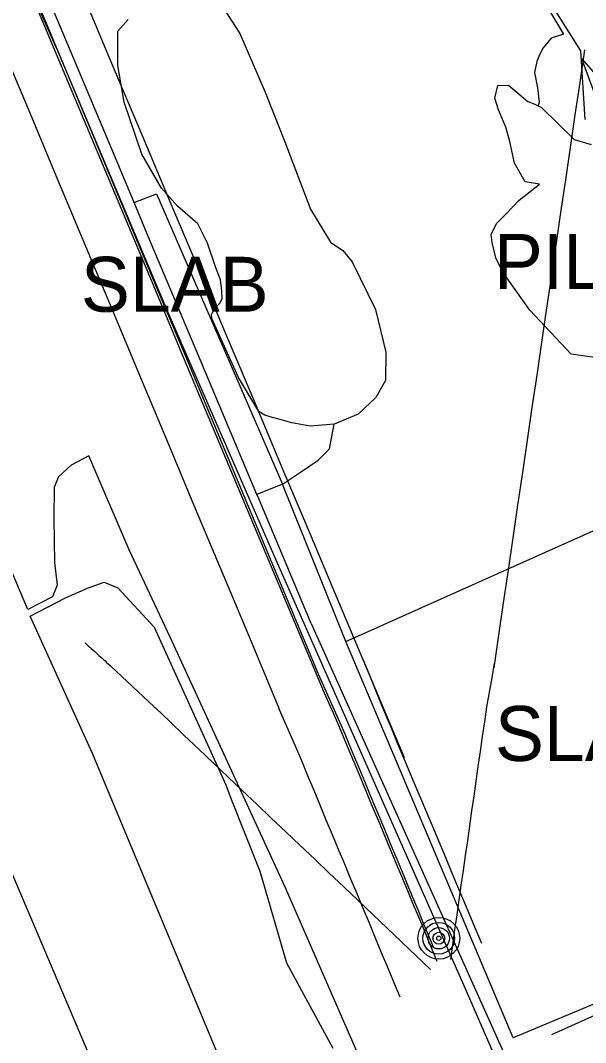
# Model space of a CAD drawing. Extents: x 368532 to 392481, y 10654822 to 10676899.
# Drawn here: x 378513.7 to 378565.2, y 10661427.9 to 10661521 of the extents above; entities that cross this region are included whole.
import ezdxf

# ---------------------------------------------------------------- set-up
doc = ezdxf.new("R2010")
doc.units = 0
for name, color, linetype in [('p_Catenary', 7, 'Continuous'), ('p_dtm retaining wall', 7, 'Continuous'), ('p_dtm slab', 7, 'Continuous'), ('p_dtm stock pile', 7, 'Continuous'), ('p_road general road feature', 7, 'Continuous'), ('p_structure building', 7, 'Continuous'), ('p_utility general pole', 7, 'Continuous')]:
    doc.layers.add(name, color=color, linetype=linetype)

msp = doc.modelspace()

# ---------------------------------------------------------------- linework, layer by layer
at = {"layer": 'p_Catenary'}
for points in [[(378512.099, 10661540.546), (378514.634, 10661534.532), (378517.168, 10661528.518), (378519.703, 10661522.505), (378522.238, 10661516.491), (378524.773, 10661510.477), (378527.307, 10661504.463), (378529.842, 10661498.449), (378532.377, 10661492.435), (378534.912, 10661486.421), (378537.446, 10661480.407), (378539.981, 10661474.393), (378542.516, 10661468.379), (378548.648, 10661453.83)], [(378511.26, 10661532.127), (378513.723, 10661526.238), (378516.187, 10661520.349), (378518.65, 10661514.46), (378521.114, 10661508.571), (378523.578, 10661502.682), (378526.041, 10661496.792), (378528.505, 10661490.903), (378530.968, 10661485.014), (378533.432, 10661479.125), (378535.895, 10661473.236), (378538.359, 10661467.347), (378540.822, 10661461.458)], [(378513.34, 10661526.488), (378515.887, 10661520.42), (378518.433, 10661514.352), (378520.98, 10661508.283), (378523.526, 10661502.215), (378526.073, 10661496.147), (378528.619, 10661490.079), (378531.166, 10661484.01), (378533.712, 10661477.942), (378536.259, 10661471.874), (378538.806, 10661465.806), (378541.352, 10661459.738)], [(378511.852, 10661518.957), (378514.391, 10661512.894), (378516.93, 10661506.832), (378519.468, 10661500.769), (378522.007, 10661494.706), (378524.546, 10661488.644), (378527.085, 10661482.581), (378529.624, 10661476.519), (378532.163, 10661470.456), (378534.701, 10661464.394), (378537.24, 10661458.331)], [(378565.058, 10661518.269), (378564.623, 10661515.307), (378564.188, 10661512.346), (378563.753, 10661509.385), (378563.319, 10661506.424), (378562.884, 10661503.463), (378562.449, 10661500.502), (378562.014, 10661497.541), (378561.579, 10661494.58), (378561.145, 10661491.619), (378560.71, 10661488.658), (378560.275, 10661485.696), (378559.84, 10661482.735), (378559.405, 10661479.774), (378558.971, 10661476.813), (378558.536, 10661473.852), (378558.101, 10661470.891), (378557.666, 10661467.93), (378557.231, 10661464.969), (378556.796, 10661462.008)], [(378519.589, 10661464.268), (378519.729, 10661464.141), (378519.869, 10661464.015), (378520.009, 10661463.889), (378520.149, 10661463.763), (378520.289, 10661463.637), (378520.429, 10661463.511), (378520.569, 10661463.385), (378520.709, 10661463.258), (378520.849, 10661463.132), (378520.988, 10661463.006), (378521.128, 10661462.88), (378521.268, 10661462.754), (378521.408, 10661462.628), (378521.548, 10661462.501), (378521.688, 10661462.375), (378521.828, 10661462.249), (378521.968, 10661462.123), (378525.843, 10661458.485), (378525.983, 10661458.359)], [(378544.878, 10661462.777), (378545.42, 10661461.484), (378546.449, 10661458.906), (378546.992, 10661457.613), (378547.535, 10661456.32), (378548.078, 10661455.027), (378548.621, 10661453.734), (378549.163, 10661452.441), (378549.706, 10661451.148), (378550.249, 10661449.855), (378550.792, 10661448.562), (378551.335, 10661447.269), (378551.878, 10661445.976), (378552.421, 10661444.683), (378552.964, 10661443.39), (378553.507, 10661442.097), (378554.05, 10661440.804), (378554.593, 10661439.511), (378555.136, 10661438.218), (378555.679, 10661436.925)], [(378552.876, 10661435.438), (378553.07, 10661436.791), (378553.264, 10661438.144), (378553.457, 10661439.497), (378553.651, 10661440.85), (378553.845, 10661442.203), (378554.038, 10661443.557), (378554.232, 10661444.91), (378554.426, 10661446.263), (378554.62, 10661447.616), (378554.813, 10661448.969), (378555.007, 10661450.322), (378555.201, 10661451.676), (378555.394, 10661453.029), (378555.588, 10661454.382), (378555.782, 10661455.735), (378555.975, 10661457.088), (378556.169, 10661458.441), (378556.664, 10661461.083), (378556.858, 10661462.436)], [(378540.822, 10661461.458), (378543.229, 10661455.992), (378543.676, 10661454.915), (378544.124, 10661453.838), (378544.571, 10661452.76), (378545.018, 10661451.683), (378545.466, 10661450.606), (378545.913, 10661449.528), (378546.36, 10661448.451), (378546.808, 10661447.374), (378547.255, 10661446.296), (378547.702, 10661445.219), (378548.15, 10661444.142), (378548.597, 10661443.064), (378549.044, 10661441.987), (378549.491, 10661440.91), (378549.939, 10661439.832), (378550.386, 10661438.755), (378550.833, 10661437.678), (378551.281, 10661436.601)], [(378541.352, 10661459.738), (378542.191, 10661457.895), (378542.715, 10661456.64), (378543.239, 10661455.384), (378543.763, 10661454.128), (378544.288, 10661452.872), (378544.812, 10661451.616), (378545.336, 10661450.361), (378545.86, 10661449.105), (378546.384, 10661447.849), (378546.908, 10661446.593), (378547.433, 10661445.337), (378547.957, 10661444.082), (378548.481, 10661442.826), (378549.005, 10661441.57), (378549.529, 10661440.314), (378550.054, 10661439.058), (378550.578, 10661437.803), (378551.102, 10661436.547), (378551.626, 10661435.291)], [(378525.983, 10661458.359), (378527.302, 10661457.105), (378528.621, 10661455.851), (378529.941, 10661454.597), (378531.26, 10661453.343), (378532.58, 10661452.089), (378533.899, 10661450.834), (378535.218, 10661449.58), (378536.538, 10661448.326), (378537.857, 10661447.072), (378539.176, 10661445.818), (378540.496, 10661444.564), (378541.815, 10661443.31), (378543.134, 10661442.056), (378544.454, 10661440.802), (378545.773, 10661439.547), (378547.092, 10661438.293), (378548.412, 10661437.039), (378549.731, 10661435.785), (378551.05, 10661434.531)], [(378548.268, 10661432.024), (378547.709, 10661433.368), (378547.149, 10661434.711), (378546.589, 10661436.055), (378546.03, 10661437.398), (378545.47, 10661438.741), (378544.911, 10661440.085), (378544.351, 10661441.428), (378543.792, 10661442.772), (378543.232, 10661444.115), (378542.673, 10661445.459), (378542.113, 10661446.802), (378541.553, 10661448.145), (378540.994, 10661449.489), (378540.434, 10661450.832), (378539.875, 10661452.176), (378539.315, 10661453.519), (378538.756, 10661454.862), (378537.511, 10661457.68), (378537.24, 10661458.331)]]:
    msp.add_lwpolyline(points, dxfattribs=at)
at = {"layer": 'p_dtm retaining wall'}
for p, q in [((378556.325, 10661531.539), (378564.697, 10661518.185)), ((378520.245, 10661513.418), (378516.606, 10661522.072)), ((378564.697, 10661518.185), (378565.091, 10661511.926)), ((378522.011, 10661509.219), (378520.245, 10661513.418)), ((378524.05, 10661504.37), (378522.011, 10661509.219)), ((378525.372, 10661501.226), (378524.05, 10661504.37)), ((378529.878, 10661490.511), (378525.372, 10661501.226)), ((378535.225, 10661477.796), (378529.878, 10661490.511)), ((378535.273, 10661477.682), (378535.225, 10661477.796)), ((378540.164, 10661466.05), (378535.273, 10661477.682)), ((378540.164, 10661466.05), (378557.943, 10661426.449)), ((378567.186, 10661430.881), (378562.073, 10661428.58))]:
    msp.add_line(p, q, dxfattribs=at)
at = {"layer": 'p_dtm slab'}
for p, q in [((378566.569, 10661512.692), (378564.808, 10661517.467)), ((378564.808, 10661517.467), (378567.972, 10661513.82)), ((378524.05, 10661504.37), (378526.084, 10661505.173)), ((378526.084, 10661505.173), (378537.574, 10661478.714)), ((378543.331, 10661464.41), (378578.743, 10661480.25)), ((378537.574, 10661478.714), (378535.225, 10661477.796)), ((378558.561, 10661428.295), (378543.331, 10661464.41)), ((378572.47, 10661434.16), (378558.561, 10661428.295))]:
    msp.add_line(p, q, dxfattribs=at)
at = {"layer": 'p_dtm stock pile'}
for p, q in [((378531.932, 10661522.428), (378533.676, 10661519.772)), ((378522.555, 10661519.971), (378523.496, 10661521.024)), ((378522.573, 10661516.838), (378522.555, 10661519.971)), ((378533.676, 10661519.772), (378535.994, 10661514.435)), ((378523.137, 10661513.526), (378522.573, 10661516.838)), ((378556.896, 10661513.879), (378557.185, 10661515.033)), ((378557.185, 10661515.033), (378558.139, 10661515.047)), ((378558.139, 10661515.047), (378559.916, 10661513.576)), ((378535.994, 10661514.435), (378537.776, 10661509.909)), ((378524.74, 10661508.791), (378523.137, 10661513.526)), ((378557.223, 10661512.825), (378556.896, 10661513.879)), ((378559.916, 10661513.576), (378560.532, 10661513.337)), ((378560.532, 10661513.337), (378560.841, 10661513.168)), ((378560.841, 10661513.168), (378561.149, 10661513.014)), ((378557.891, 10661511.231), (378557.223, 10661512.825)), ((378561.149, 10661513.014), (378564.133, 10661510.12)), ((378558.263, 10661509.933), (378557.891, 10661511.231)), ((378537.776, 10661509.909), (378540.111, 10661503.754)), ((378558.686, 10661507.956), (378558.263, 10661509.933)), ((378564.133, 10661510.12), (378565.664, 10661509.652)), ((378526.531, 10661505.69), (378524.74, 10661508.791)), ((378559.647, 10661506.267), (378558.686, 10661507.956)), ((378528.009, 10661504.041), (378526.531, 10661505.69)), ((378559.107, 10661504.574), (378560.953, 10661506.035)), ((378560.953, 10661506.035), (378559.647, 10661506.267)), ((378529.842, 10661502.418), (378528.009, 10661504.041)), ((378557.895, 10661503.325), (378559.107, 10661504.574)), ((378540.111, 10661503.754), (378541.932, 10661500.771)), ((378557.057, 10661502.467), (378557.895, 10661503.325)), ((378530.744, 10661500.66), (378529.842, 10661502.418)), ((378556.569, 10661501.448), (378557.057, 10661502.467)), ((378556.65, 10661500.72), (378556.569, 10661501.448)), ((378531.446, 10661498.529), (378530.744, 10661500.66)), ((378541.932, 10661500.771), (378543.05, 10661500.005)), ((378556.977, 10661499.327), (378556.65, 10661500.72)), ((378543.05, 10661500.005), (378543.914, 10661498.985)), ((378557.628, 10661498.044), (378556.977, 10661499.327)), ((378531.92, 10661497.342), (378531.446, 10661498.529)), ((378543.914, 10661498.985), (378546.035, 10661494.628)), ((378532.048, 10661496.338), (378531.92, 10661497.342)), ((378560.072, 10661494.557), (378557.628, 10661498.044)), ((378531.869, 10661495.199), (378532.073, 10661495.592)), ((378532.073, 10661495.592), (378532.048, 10661496.338)), ((378531.082, 10661494.171), (378531.406, 10661494.787)), ((378531.406, 10661494.787), (378531.869, 10661495.199)), ((378546.035, 10661494.628), (378546.982, 10661490.734)), ((378563.856, 10661490.554), (378560.072, 10661494.557)), ((378531.122, 10661493.823), (378531.082, 10661494.171)), ((378533.567, 10661488.443), (378531.122, 10661493.823)), ((378546.982, 10661490.734), (378546.93, 10661488.168)), ((378567.366, 10661490.054), (378563.856, 10661490.554)), ((378535.41, 10661485.339), (378533.567, 10661488.443)), ((378546.93, 10661488.168), (378546.059, 10661486.632)), ((378546.059, 10661486.632), (378544.452, 10661485.112)), ((378535.954, 10661485.023), (378535.41, 10661485.339)), ((378536.449, 10661484.846), (378535.954, 10661485.023)), ((378537.219, 10661484.632), (378536.449, 10661484.846)), ((378538.42, 10661484.32), (378537.219, 10661484.632)), ((378540.083, 10661483.998), (378538.42, 10661484.32)), ((378544.452, 10661485.112), (378542.273, 10661484.178)), ((378542.273, 10661484.178), (378540.083, 10661483.998)), ((378519.809, 10661469.265), (378521.322, 10661469.802)), ((378521.322, 10661469.802), (378522.565, 10661469.3)), ((378517.805, 10661468.368), (378519.809, 10661469.265)), ((378522.565, 10661469.3), (378525.864, 10661465.705)), ((378514.569, 10661466.715), (378517.805, 10661468.368)), ((378520.257, 10661454.215), (378514.569, 10661466.715)), ((378525.864, 10661465.705), (378532.412, 10661451.346)), ((378531.684, 10661426.821), (378520.257, 10661454.215)), ((378532.412, 10661451.346), (378532.874, 10661450.04)), ((378532.874, 10661450.04), (378535.505, 10661443.486)), ((378535.505, 10661443.486), (378537.921, 10661435.153)), ((378537.921, 10661435.153), (378542.16, 10661427.374))]:
    msp.add_line(p, q, dxfattribs=at)
at = {"layer": 'p_road general road feature'}
for p, q in [((378516.974, 10661518.426), (378505.507, 10661544.535)), ((378550.196, 10661541.491), (378563.158, 10661519.701)), ((378563.158, 10661519.701), (378562.027, 10661519.354)), ((378562.027, 10661519.354), (378561.312, 10661518.467)), ((378516.974, 10661518.426), (378526.992, 10661494.651)), ((378560.958, 10661517.834), (378560.71, 10661517.208)), ((378561.312, 10661518.467), (378560.958, 10661517.834)), ((378560.71, 10661517.208), (378560.525, 10661516.199)), ((378560.525, 10661516.199), (378560.786, 10661514.815)), ((378560.786, 10661514.815), (378560.928, 10661513.507)), ((378560.928, 10661513.507), (378560.839, 10661513.169)), ((378526.992, 10661494.651), (378536.757, 10661472.313)), ((378541.849, 10661481.953), (378542.273, 10661484.178)), ((378540.799, 10661480.921), (378541.849, 10661481.953)), ((378519.934, 10661481.298), (378518.308, 10661480.458)), ((378523.595, 10661472.76), (378519.934, 10661481.298)), ((378539.212, 10661479.805), (378540.799, 10661480.921)), ((378518.308, 10661480.458), (378517.173, 10661479.39)), ((378537.574, 10661478.714), (378539.212, 10661479.805)), ((378517.173, 10661479.39), (378516.757, 10661478.448)), ((378543.331, 10661464.41), (378537.574, 10661478.714)), ((378516.757, 10661478.448), (378516.728, 10661475.592)), ((378516.728, 10661475.592), (378516.785, 10661471.604)), ((378514.38, 10661467.324), (378511.35, 10661474.414)), ((378527.329, 10661464.806), (378523.595, 10661472.76)), ((378536.757, 10661472.313), (378554.066, 10661433.066)), ((378516.785, 10661471.604), (378517.035, 10661469.523)), ((378517.035, 10661469.523), (378516.614, 10661468.476)), ((378516.614, 10661468.476), (378514.38, 10661467.324)), ((378537.823, 10661441.958), (378527.329, 10661464.806)), ((378550.415, 10661413.236), (378537.823, 10661441.958)), ((378554.066, 10661433.066), (378566.57, 10661404.494))]:
    msp.add_line(p, q, dxfattribs=at)
at = {"layer": 'p_structure building'}
msp.add_lwpolyline([(378491.246, 10661381.201), (378465.625, 10661440.925), (378460.616, 10661439.145), (378413.79, 10661548.007), (378408.199, 10661545.602), (378400.474, 10661563.397), (378462.333, 10661589.892), (378469.973, 10661571.333), (378464.621, 10661568.868), (378510.697, 10661461.255), (378506.185, 10661459.089), (378527.568, 10661408.803)], dxfattribs=at)
at = {"layer": 'p_utility general pole'}
for radius in [1.9, 1.442, 0.973, 0.539, 0.192]:
    msp.add_circle((378551.796, 10661437.379), radius, dxfattribs=at)

# ---------------------------------------------------------------- texts
at = {"layer": 'p_dtm slab'}
for p in [(378517.348, 10661494.429), (378555.05, 10661453.525)]:
    msp.add_text(' SLAB', height=5, dxfattribs=at).set_placement(p)
at = {"layer": 'p_dtm stock pile'}
msp.add_text(' PILE', height=5, dxfattribs=at).set_placement((378554.953, 10661496.499))

doc.saveas('drawing.dxf')
